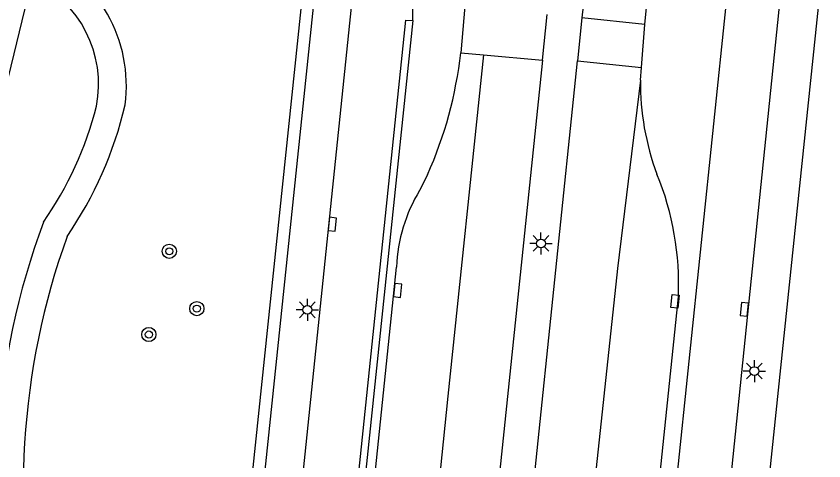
# Model space of a CAD drawing. Extents: x 125000 to 129004, y 397500 to 399008.
# Drawn here: x 127656.44 to 127701.96, y 398594.19 to 398619.26 of the extents above; entities that cross this region are included whole.
import ezdxf

# ---------------------------------------------------------------- set-up
doc = ezdxf.new("R2010")
doc.units = 0
for name, color, linetype in [('gg-afsc-muur', 7, 'Continuous'), ('gg-knt-onverhard', 7, 'Continuous'), ('gg-knt-verharding', 7, 'Continuous'), ('gg-knt-verharding nz', 7, 'Continuous'), ('gt-grn-groengrens', 7, 'Continuous'), ('gt-grn-weggrens revisie', 7, 'Continuous'), ('gt-symb-boom', 7, 'Continuous'), ('gt-symb-kolk', 7, 'Continuous'), ('gt-symb-kolk center center', 7, 'Continuous'), ('gt-symb-lichtmast', 7, 'Continuous')]:
    doc.layers.add(name, color=color, linetype=linetype)

# ---------------------------------------------------------------- blocks, each defined once
blk = doc.blocks.new('gt0-LMAST')
at = {"layer": 'gt-symb-lichtmast'}
for p, q in [((-0.005, 0.246), (-0.005, 0.621)), ((-0.182, 0.173), (-0.447, 0.438)), ((0.172, 0.173), (0.437, 0.438)), ((-0.255, -0.004), (-0.63, -0.004)), ((-0.182, -0.181), (-0.447, -0.446)), ((-0.005, -0.254), (-0.005, -0.629)), ((0.437, -0.446), (0.172, -0.181)), ((0.245, -0.004), (0.62, -0.004))]:
    blk.add_line(p, q, dxfattribs=at)
blk.add_circle((-0.005, -0.004), 0.25, dxfattribs=at)
blk = doc.blocks.new('gt0-BOOM')
at = {"layer": 'gt-symb-boom'}
for radius in [0.4, 0.2]:
    blk.add_circle((0, 0), radius, dxfattribs=at)
blk = doc.blocks.new('gt0-KOLK')
at = {"layer": 'gt-symb-kolk'}
blk.add_lwpolyline([(0, 0), (0.375, 0), (0.375, 0.4), (-0.375, 0.4), (-0.375, 0), (0, 0)], dxfattribs=at)
blk = doc.blocks.new('gt0-KOLKCC')
at = {"layer": 'gt-symb-kolk center center'}
blk.add_lwpolyline([(-0.375, 0.2), (0.375, 0.2), (0.375, -0.2), (-0.375, -0.2)], close=True, dxfattribs=at)

msp = doc.modelspace()

# ---------------------------------------------------------------- linework, layer by layer
at = {"layer": 'gg-afsc-muur'}
msp.add_line((127678.79, 398619.012), (127669.487, 398529.614), dxfattribs=at)
msp.add_lwpolyline([(127670.368, 398541.63), (127678.395, 398619.042), (127678.79, 398619.012)], dxfattribs=at)
at = {"layer": 'gg-knt-onverhard'}
for centre, radius, start, end in [((127654.449, 398615.33), 8.202, 352.4994, 66.5284), ((127654.516, 398615.407), 6.568, 349.2824, 64.4807), ((127640.955, 398619.365), 22.221, 325.6847, 346.7159), ((127641.355, 398619.22), 20.25, 325.1464, 345.607), ((127698.877, 398592.57), 43.595, 159.7659, 192.5362), ((127698.98, 398592.605), 42.148, 160.2632, 192.631)]:
    msp.add_arc(centre, radius, start, end, dxfattribs=at)
at = {"layer": 'gg-knt-verharding'}
for p, q in [((127666.046, 398551.362), (127673.555, 398623.291)), ((127667.298, 398542.46), (127675.645, 398622.713)), ((127698.916, 398593.489), (127701.959, 398622.706)), ((127678.79, 398619.012), (127678.854, 398622.342)), ((127645.088, 398571.078), (127657.346, 398621.335)), ((127688.513, 398620.946), (127688.325, 398619.172)), ((127691.862, 398618.792), (127692.029, 398620.363)), ((127681.733, 398619.82), (127681.495, 398617.194)), ((127686.888, 398527.613), (127696.455, 398619.886)), ((127686.099, 398616.784), (127686.36, 398619.349)), ((127688.325, 398619.172), (127688.066, 398616.733)), ((127691.862, 398618.792), (127688.325, 398619.172)), ((127691.684, 398616.37), (127691.862, 398618.792)), ((127686.099, 398616.784), (127676.941, 398528.655)), ((127678.93, 398528.4), (127688.066, 398616.733)), ((127691.619, 398615.654), (127691.684, 398616.37)), ((127679.619, 398610.322), (127679.179, 398609.438)), ((127670.007, 398529.547), (127677.879, 398605.116)), ((127685.876, 398527.73), (127693.762, 398603.442))]:
    msp.add_line(p, q, dxfattribs=at)
msp.add_lwpolyline([(127699.631, 398621.668), (127695.945, 398585.83), (127689.847, 398527.317)], dxfattribs=at)
for centre, radius, start, end in [((127658.64, 398619.741), 22.996, 335.8207, 353.6408), ((127706.259, 398615.505), 14.641, 179.4177, 200.5958), ((127677.332, 398604.133), 16.445, 357.592, 22.232), ((127686.73, 398604.81), 8.856, 148.4973, 178.0216)]:
    msp.add_arc(centre, radius, start, end, dxfattribs=at)
at = {"layer": 'gg-knt-verharding nz'}
for points in [[(127682.786, 398617.079), (127680.763, 398597.833), (127679.226, 398582.773), (127677.551, 398567.02), (127673.647, 398529.079)], [(127691.619, 398615.654), (127690.321, 398605.031), (127686.53, 398569.571), (127682.578, 398530.703), (127682.303, 398528.075)]]:
    msp.add_lwpolyline(points, dxfattribs=at)
at = {"layer": 'gt-grn-groengrens'}
msp.add_lwpolyline([(127672.99, 398628.703), (127673.32, 398627.779), (127665.35, 398551.44), (127664.424, 398543.22)], dxfattribs=at)
at = {"layer": 'gt-grn-weggrens revisie'}
for p, q in [((127681.495, 398617.194), (127682.786, 398617.079)), ((127682.786, 398617.079), (127686.099, 398616.784)), ((127688.066, 398616.733), (127691.684, 398616.37))]:
    msp.add_line(p, q, dxfattribs=at)

# ---------------------------------------------------------------- block references
at = {"layer": 'gt-symb-boom'}
for p in [(127665.068, 398606.005), (127666.621, 398602.774), (127663.917, 398601.313)]:
    msp.add_blockref('gt0-BOOM', p, dxfattribs=at)
at = {"layer": 'gt-symb-kolk'}
for p, rotation in [((127674.061, 398607.549), -96.14399576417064), ((127677.741, 398603.824), -95.96703762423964), ((127697.671, 398602.712), 84.1469086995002)]:
    msp.add_blockref('gt0-KOLK', p, dxfattribs=dict(at, rotation=rotation))
at = {"layer": 'gt-symb-kolk center center', "rotation": -95.73909849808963}
msp.add_blockref('gt0-KOLKCC', (127693.567, 398603.184), dxfattribs=at)
at = {"layer": 'gt-symb-lichtmast'}
for p in [(127686.02, 398606.449), (127672.856, 398602.709), (127698.048, 398599.254)]:
    msp.add_blockref('gt0-LMAST', p, dxfattribs=at)

doc.saveas('drawing.dxf')
